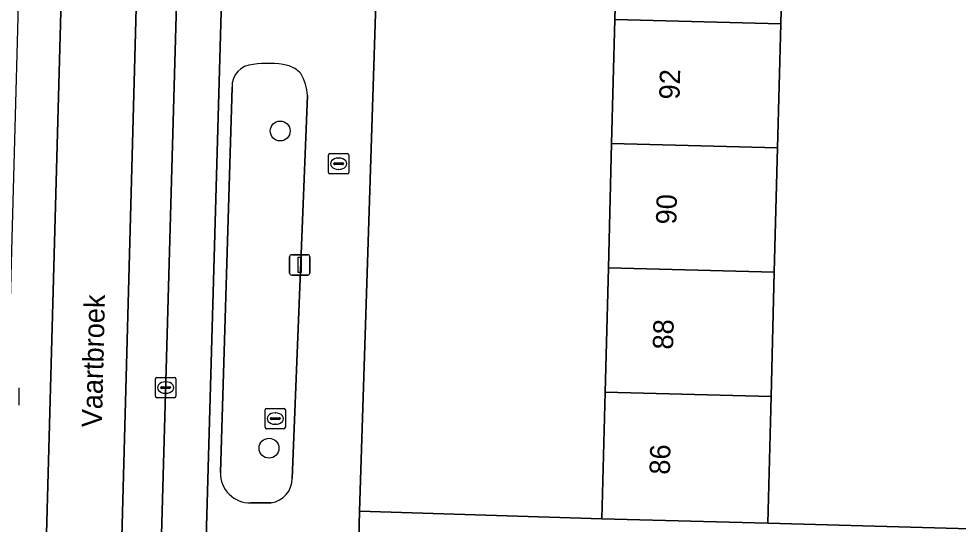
# Model space of a CAD drawing. Extents: x 162026 to 163502, y 387295 to 388169.
# Drawn here: x 162900.96 to 162947.17, y 388030.74 to 388055.62 of the extents above; entities that cross this region are included whole.
import ezdxf

# ---------------------------------------------------------------- set-up
doc = ezdxf.new("R2010")
doc.units = 0
for name, color, linetype in [('IMGEO_Boom', 7, 'Continuous'), ('IMGEO_Brandkraan', 7, 'Continuous'), ('IMGEO_Erf', 7, 'Continuous'), ('IMGEO_Fietspad_gesloten', 7, 'Continuous'), ('IMGEO_Groenvoorziening', 7, 'Continuous'), ('IMGEO_Kolk', 7, 'Continuous'), ('IMGEO_Lichtmast', 7, 'Continuous'), ('IMGEO_Openbare_ruimte_label', 7, 'Continuous'), ('IMGEO_Pand', 7, 'Continuous'), ('IMGEO_Pand_nummerreeks', 7, 'Continuous'), ('IMGEO_Parkeervlak_open', 7, 'Continuous'), ('IMGEO_Rijbaan_lokaal_gesloten', 7, 'Continuous'), ('IMGEO_Rioolput', 7, 'Continuous'), ('IMGEO_Voetpad_open', 7, 'Continuous')]:
    doc.layers.add(name, color=color, linetype=linetype)

msp = doc.modelspace()

# ---------------------------------------------------------------- linework, layer by layer
at = {"layer": 'IMGEO_Boom'}
for centre in [(162913.818, 388050.097), (162913.268, 388034.479)]:
    msp.add_circle(centre, 0.489, dxfattribs=at)
at = {"layer": 'IMGEO_Brandkraan'}
for p, q in [((162916.192, 388048.059), (162916.192, 388048.911)), ((162916.267, 388048.985), (162917.119, 388048.985)), ((162917.193, 388048.911), (162917.193, 388048.059)), ((162916.451, 388048.479), (162916.451, 388048.491)), ((162916.889, 388048.442), (162916.491, 388048.442)), ((162916.494, 388048.528), (162916.892, 388048.528)), ((162916.68, 388048.765), (162916.705, 388048.765)), ((162916.935, 388048.491), (162916.935, 388048.479)), ((162917.119, 388047.985), (162916.267, 388047.985)), ((162916.703, 388048.205), (162916.678, 388048.205))]:
    msp.add_line(p, q, dxfattribs=at)
for points in [[(162916.192, 388048.059), (162916.192, 388048.911)], [(162916.267, 388048.985), (162917.119, 388048.985)], [(162917.193, 388048.911), (162917.193, 388048.059)], [(162917.119, 388047.985), (162916.267, 388047.985)]]:
    msp.add_lwpolyline(points, dxfattribs=at)
for centre, radius, start, end in [((162916.269, 388048.909), 0.0765, 91.552, 178.448), ((162916.269, 388048.909), 0.0765, 91.552, 178.448), ((162917.117, 388048.909), 0.0765, 1.552, 88.448), ((162917.117, 388048.909), 0.0765, 1.552, 88.448), ((162916.491, 388048.488), 0.0403, 85.8775, 175.7526), ((162916.488, 388048.478), 0.0366, 178.938, 274.7102), ((162916.892, 388048.485), 0.043, 264.8664, 352.4533), ((162916.896, 388048.49), 0.0386, 1.7309, 96.639), ((162916.269, 388048.061), 0.0765, 181.552, 268.448), ((162916.269, 388048.061), 0.0765, 181.552, 268.448), ((162917.117, 388048.061), 0.0765, 271.552, 358.448), ((162917.117, 388048.061), 0.0765, 271.552, 358.448)]:
    msp.add_arc(centre, radius, start, end, dxfattribs=at)
for centre, major_axis, ratio, start_param, end_param in [((162916.679, 388048.485), (-0.387, 0.002), 0.722429, 4.712389, 7.853982), ((162916.704, 388048.485), (-0.39, 0.002), 0.717154, 1.570796, 4.712389)]:
    msp.add_ellipse(centre, major_axis=major_axis, ratio=ratio, start_param=start_param, end_param=end_param, dxfattribs=at)
at = {"layer": 'IMGEO_Erf'}
msp.add_lwpolyline([(162930.123, 388049.473), (162930.281, 388055.591), (162930.439, 388061.708), (162930.6, 388067.947), (162930.926, 388067.938), (162930.976, 388069.867), (162918.964, 388070.161), (162917.725, 388031.38), (162929.646, 388030.999), (162929.807, 388037.238), (162929.965, 388043.355)], close=True, dxfattribs=at)
msp.add_lwpolyline([(162949.081, 388068.893), (162938.661, 388069.097), (162938.626, 388067.74), (162938.758, 388067.737), (162938.629, 388062.739), (162938.597, 388061.497), (162938.439, 388055.38), (162938.281, 388049.262), (162938.123, 388043.144), (162937.965, 388037.027), (162937.804, 388030.788), (162958.285, 388030.217)], dxfattribs=at)
at = {"layer": 'IMGEO_Fietspad_gesloten'}
for points in [[(162903.619, 388077.509), (162901.498, 388077.6), (162901.494, 388077.516), (162899.383, 388000), (162898.278, 387962.027), (162898.072, 387958.759), (162897.596, 387940.468), (162897.548, 387939.45), (162899.815, 387939.393)], [(162908.764, 388058.137), (162909.394, 388076.512), (162909.458, 388077.274), (162907.308, 388077.349), (162903.572, 387939.298), (162905.708, 387939.244), (162905.423, 387939.747), (162907.132, 388000)]]:
    msp.add_lwpolyline(points, close=True, dxfattribs=at)
at = {"layer": 'IMGEO_Groenvoorziening'}
for points in [[(162911.449, 388052.253), (162910.878, 388033.279)], [(162914.406, 388032.986), (162915.156, 388051.847)], [(162912.374, 388031.788), (162913.375, 388031.792)]]:
    msp.add_lwpolyline(points, dxfattribs=at)
for centre, radius, start, end in [((162912.529, 388052.293), 1.08, 92.3696, 182.148), ((162913.2, 388048.76), 4.668, 77.9838, 98.8263), ((162913.821, 388052.011), 1.361, 41.8979, 75.0611), ((162913.008, 388051.787), 2.149, 1.5966, 31.8117), ((162912.326, 388033.236), 1.448, 178.2827, 271.9091), ((162913.209, 388032.978), 1.197, 277.9827, 0.3971)]:
    msp.add_arc(centre, radius, start, end, dxfattribs=at)
at = {"layer": 'IMGEO_Kolk'}
for p, q in [((162907.682, 388037.039), (162907.682, 388037.891)), ((162907.757, 388037.965), (162908.609, 388037.965)), ((162908.683, 388037.891), (162908.683, 388037.039)), ((162900.958, 388037.444), (162900.958, 388036.592)), ((162907.941, 388037.459), (162907.941, 388037.471)), ((162908.379, 388037.422), (162907.981, 388037.422)), ((162907.984, 388037.508), (162908.382, 388037.508)), ((162908.17, 388037.745), (162908.195, 388037.745)), ((162908.425, 388037.471), (162908.425, 388037.459)), ((162908.609, 388036.965), (162907.757, 388036.965)), ((162908.193, 388037.185), (162908.168, 388037.185))]:
    msp.add_line(p, q, dxfattribs=at)
for points in [[(162907.682, 388037.039), (162907.682, 388037.891)], [(162907.757, 388037.965), (162908.609, 388037.965)], [(162908.683, 388037.891), (162908.683, 388037.039)], [(162900.958, 388037.444), (162900.958, 388036.592)], [(162908.609, 388036.965), (162907.757, 388036.965)]]:
    msp.add_lwpolyline(points, dxfattribs=at)
for centre, radius, start, end in [((162907.759, 388037.889), 0.0765, 91.552, 178.448), ((162907.759, 388037.889), 0.0765, 91.552, 178.448), ((162908.607, 388037.889), 0.0765, 1.552, 88.448), ((162908.607, 388037.889), 0.0765, 1.552, 88.448), ((162907.981, 388037.468), 0.0403, 85.8775, 175.7526), ((162907.978, 388037.458), 0.0366, 178.938, 274.7102), ((162908.382, 388037.465), 0.043, 264.8664, 352.4533), ((162908.386, 388037.47), 0.0386, 1.7309, 96.639), ((162907.759, 388037.041), 0.0765, 181.552, 268.448), ((162907.759, 388037.041), 0.0765, 181.552, 268.448), ((162908.607, 388037.041), 0.0765, 271.552, 358.448), ((162908.607, 388037.041), 0.0765, 271.552, 358.448)]:
    msp.add_arc(centre, radius, start, end, dxfattribs=at)
for centre, major_axis, ratio, start_param, end_param in [((162908.169, 388037.465), (-0.387, 0.002), 0.722429, 4.712389, 7.853982), ((162908.194, 388037.465), (-0.39, 0.002), 0.717154, 1.570796, 4.712389)]:
    msp.add_ellipse(centre, major_axis=major_axis, ratio=ratio, start_param=start_param, end_param=end_param, dxfattribs=at)
at = {"layer": 'IMGEO_Lichtmast'}
for p, q in [((162914.283, 388043.104), (162914.283, 388043.904)), ((162914.283, 388043.904), (162914.283, 388043.104)), ((162914.383, 388044.004), (162915.173, 388044.004)), ((162915.173, 388044.004), (162914.383, 388044.004)), ((162915.273, 388043.904), (162915.273, 388043.104)), ((162915.273, 388043.104), (162915.273, 388043.904)), ((162915.173, 388043.004), (162914.383, 388043.004)), ((162914.383, 388043.004), (162915.173, 388043.004))]:
    msp.add_line(p, q, dxfattribs=at)
msp.add_lwpolyline([(162914.703, 388043.879), (162914.853, 388043.879), (162914.853, 388043.129), (162914.703, 388043.129), (162914.703, 388043.879)], dxfattribs=at)
for centre, start, end in [((162914.383, 388043.904), 90, 180), ((162914.383, 388043.904), 90, 180), ((162915.173, 388043.904), 0, 90), ((162915.173, 388043.904), 360, 90), ((162914.383, 388043.104), 180, 270), ((162914.383, 388043.104), 180, 270), ((162915.173, 388043.104), 270, 0), ((162915.173, 388043.104), 270, 0)]:
    msp.add_arc(centre, 0.1, start, end, dxfattribs=at)
at = {"layer": 'IMGEO_Pand'}
for points in [[(162938.439, 388055.38), (162938.597, 388061.497), (162930.439, 388061.708), (162930.281, 388055.591)], [(162938.281, 388049.262), (162938.439, 388055.38), (162930.281, 388055.591), (162930.123, 388049.473)], [(162938.123, 388043.144), (162938.281, 388049.262), (162930.123, 388049.473), (162929.965, 388043.355)], [(162929.965, 388043.355), (162929.807, 388037.238), (162937.965, 388037.027), (162938.123, 388043.144)], [(162929.807, 388037.238), (162929.646, 388030.999), (162934.645, 388030.87), (162937.804, 388030.788), (162937.965, 388037.027)]]:
    msp.add_lwpolyline(points, close=True, dxfattribs=at)
at = {"layer": 'IMGEO_Parkeervlak_open'}
for points in [[(162909.458, 388077.274), (162909.394, 388076.512), (162908.764, 388058.137), (162907.132, 388000), (162905.423, 387939.747), (162905.708, 387939.244), (162905.709, 387939.387)], [(162909.699, 388013.338), (162911.347, 388070.968), (162911.403, 388073.627)]]:
    msp.add_lwpolyline(points, dxfattribs=at)
at = {"layer": 'IMGEO_Rijbaan_lokaal_gesloten'}
msp.add_lwpolyline([(162907.308, 388077.349), (162903.619, 388077.509), (162899.815, 387939.393), (162903.572, 387939.298)], close=True, dxfattribs=at)
at = {"layer": 'IMGEO_Rioolput'}
for p, q in [((162913.15, 388036.437), (162914.002, 388036.437)), ((162913.075, 388035.511), (162913.075, 388036.363)), ((162913.334, 388035.931), (162913.334, 388035.943)), ((162913.377, 388035.98), (162913.775, 388035.98)), ((162913.563, 388036.217), (162913.588, 388036.217)), ((162913.818, 388035.943), (162913.818, 388035.931)), ((162914.076, 388036.363), (162914.076, 388035.511)), ((162913.772, 388035.894), (162913.374, 388035.894)), ((162913.586, 388035.657), (162913.561, 388035.657)), ((162914.002, 388035.437), (162913.15, 388035.437))]:
    msp.add_line(p, q, dxfattribs=at)
for points in [[(162913.15, 388036.437), (162914.002, 388036.437)], [(162913.075, 388035.511), (162913.075, 388036.363)], [(162914.076, 388036.363), (162914.076, 388035.511)], [(162914.002, 388035.437), (162913.15, 388035.437)]]:
    msp.add_lwpolyline(points, dxfattribs=at)
for centre, radius, start, end in [((162913.152, 388036.361), 0.0765, 91.552, 178.448), ((162913.152, 388036.361), 0.0765, 91.552, 178.448), ((162914, 388036.361), 0.0765, 1.552, 88.448), ((162914, 388036.361), 0.0765, 1.552, 88.448), ((162913.374, 388035.94), 0.0403, 85.8775, 175.7526), ((162913.371, 388035.93), 0.0366, 178.938, 274.7102), ((162913.775, 388035.937), 0.043, 264.8664, 352.4533), ((162913.779, 388035.942), 0.0386, 1.7309, 96.639), ((162913.152, 388035.513), 0.0765, 181.552, 268.448), ((162913.152, 388035.513), 0.0765, 181.552, 268.448), ((162914, 388035.513), 0.0765, 271.552, 358.448), ((162914, 388035.513), 0.0765, 271.552, 358.448)]:
    msp.add_arc(centre, radius, start, end, dxfattribs=at)
for centre, major_axis, ratio, start_param, end_param in [((162913.562, 388035.937), (-0.387, 0.002), 0.722429, 4.712389, 7.853982), ((162913.587, 388035.937), (-0.39, 0.002), 0.717154, 1.570796, 4.712389)]:
    msp.add_ellipse(centre, major_axis=major_axis, ratio=ratio, start_param=start_param, end_param=end_param, dxfattribs=at)
at = {"layer": 'IMGEO_Voetpad_open'}
for points in [[(162915.105, 387943.07), (162915.768, 387966.414), (162915.809, 387967.853), (162916.722, 388000), (162917.682, 388030.032), (162917.725, 388031.38), (162918.964, 388070.161), (162919.022, 388071.977), (162919.025, 388072.045), (162919.124, 388077.36), (162919.395, 388086.776), (162919.417, 388087.324), (162918.945, 388087.333), (162918.466, 388087.318)], [(162911.403, 388073.627), (162911.347, 388070.968), (162909.699, 388013.338), (162909.319, 388000), (162908.724, 387975.533)], [(162910.878, 388033.279), (162911.449, 388052.253)], [(162915.156, 388051.847), (162914.406, 388032.986)], [(162913.375, 388031.792), (162912.374, 388031.788)], [(162958.285, 388030.217), (162937.804, 388030.788), (162934.645, 388030.87), (162929.646, 388030.999), (162917.725, 388031.38), (162917.682, 388030.032)]]:
    msp.add_lwpolyline(points, dxfattribs=at)
for centre, radius, start, end in [((162912.529, 388052.293), 1.08, 92.3696, 182.148), ((162913.2, 388048.76), 4.668, 77.9838, 98.8263), ((162913.821, 388052.011), 1.361, 41.8979, 75.0611), ((162913.008, 388051.787), 2.149, 1.5966, 31.8117), ((162912.326, 388033.236), 1.448, 178.2827, 271.9091), ((162913.209, 388032.978), 1.197, 277.9827, 0.3971)]:
    msp.add_arc(centre, radius, start, end, dxfattribs=at)

# ---------------------------------------------------------------- texts
at = {"layer": 'IMGEO_Openbare_ruimte_label'}
msp.add_text('Vaartbroek', height=1, rotation=88.6252, dxfattribs=at).set_placement((162905.046, 388035.497))
at = {"layer": 'IMGEO_Pand_nummerreeks'}
for s, p in [('92', (162933.461, 388051.638)), ('90', (162933.302, 388045.486)), ('88', (162933.143, 388039.328)), ('86', (162932.984, 388033.167))]:
    msp.add_text(s, height=1, rotation=88.5209, dxfattribs=at).set_placement(p)

doc.saveas('drawing.dxf')
